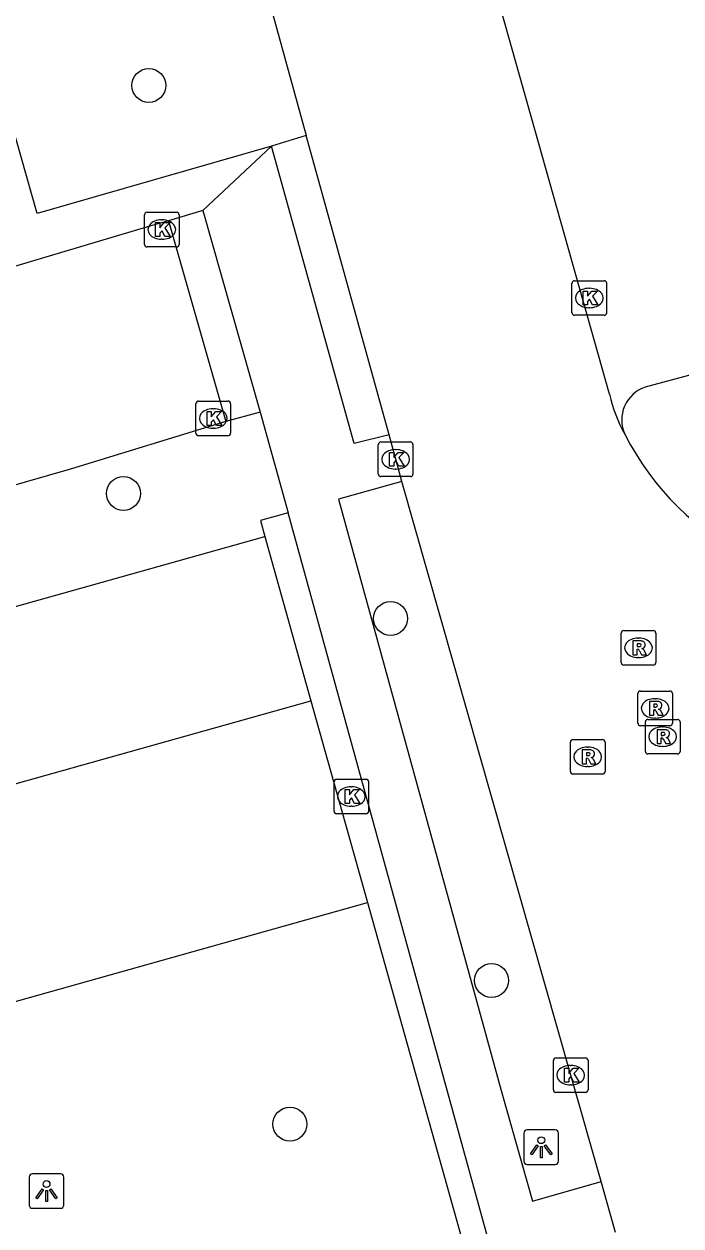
# Model space of a CAD drawing. Extents: x 159689 to 160786, y 387323 to 388339.
# Drawn here: x 159820.18 to 159839.15, y 387937.49 to 387972.19 of the extents above; entities that cross this region are included whole.
import ezdxf

# ---------------------------------------------------------------- set-up
doc = ezdxf.new("R2010")
doc.units = 0
for name, color, linetype in [('IMGEO_Boom', 7, 'Continuous'), ('IMGEO_Kolk', 7, 'Continuous'), ('IMGEO_Lichtpunt', 7, 'Continuous'), ('IMGEO_Parkeervlak_open', 7, 'Continuous'), ('IMGEO_Rijbaan_lokaal_gesloten', 7, 'Continuous'), ('IMGEO_Rijbaan_lokaal_open', 7, 'Continuous'), ('IMGEO_Rioolput', 7, 'Continuous'), ('IMGEO_Voetpad_gesloten', 7, 'Continuous'), ('IMGEO_Voetpad_open', 7, 'Continuous')]:
    doc.layers.add(name, color=color, linetype=linetype)

msp = doc.modelspace()

# ---------------------------------------------------------------- linework, layer by layer
at = {"layer": 'IMGEO_Boom'}
for centre in [(159823.785, 387970.416), (159823.051, 387958.637), (159830.766, 387955.029), (159833.684, 387944.577), (159827.859, 387940.43)]:
    msp.add_circle(centre, 0.489, dxfattribs=at)
at = {"layer": 'IMGEO_Kolk'}
for p, q in [((159823.658, 387965.828), (159823.658, 387966.68)), ((159823.733, 387966.754), (159824.585, 387966.754)), ((159824.659, 387966.68), (159824.659, 387965.828)), ((159824.146, 387966.534), (159824.171, 387966.534)), ((159824.169, 387965.974), (159824.144, 387965.974)), ((159824.585, 387965.754), (159823.733, 387965.754)), ((159836.007, 387963.853), (159836.007, 387964.705)), ((159836.082, 387964.779), (159836.934, 387964.779)), ((159837.008, 387964.705), (159837.008, 387963.853)), ((159836.495, 387964.559), (159836.52, 387964.559)), ((159836.518, 387963.999), (159836.493, 387963.999)), ((159836.934, 387963.779), (159836.082, 387963.779)), ((159825.144, 387960.376), (159825.144, 387961.228)), ((159825.219, 387961.302), (159826.071, 387961.302)), ((159826.145, 387961.228), (159826.145, 387960.376)), ((159825.632, 387961.082), (159825.657, 387961.082)), ((159825.655, 387960.522), (159825.63, 387960.522)), ((159826.071, 387960.302), (159825.219, 387960.302)), ((159830.488, 387960.122), (159831.34, 387960.122)), ((159830.413, 387959.196), (159830.413, 387960.048)), ((159830.901, 387959.902), (159830.926, 387959.902)), ((159831.414, 387960.048), (159831.414, 387959.196)), ((159831.34, 387959.122), (159830.488, 387959.122)), ((159830.924, 387959.342), (159830.899, 387959.342)), ((159829.208, 387950.387), (159830.06, 387950.387)), ((159829.133, 387949.461), (159829.133, 387950.313)), ((159829.621, 387950.167), (159829.646, 387950.167)), ((159830.134, 387950.313), (159830.134, 387949.461)), ((159830.06, 387949.387), (159829.208, 387949.387)), ((159829.644, 387949.607), (159829.619, 387949.607)), ((159835.469, 387941.417), (159835.469, 387942.269)), ((159835.544, 387942.343), (159836.396, 387942.343)), ((159835.957, 387942.123), (159835.982, 387942.123)), ((159836.47, 387942.269), (159836.47, 387941.417)), ((159836.396, 387941.343), (159835.544, 387941.343)), ((159835.98, 387941.563), (159835.955, 387941.563))]:
    msp.add_line(p, q, dxfattribs=at)
for points in [[(159823.658, 387965.828), (159823.658, 387966.68)], [(159823.733, 387966.754), (159824.585, 387966.754)], [(159824.659, 387966.68), (159824.659, 387965.828)], [(159823.979, 387966.454), (159824.102, 387966.454), (159824.102, 387966.303), (159824.232, 387966.454), (159824.396, 387966.454), (159824.25, 387966.303), (159824.403, 387966.054), (159824.251, 387966.054), (159824.166, 387966.218), (159824.102, 387966.151), (159824.102, 387966.054), (159823.979, 387966.054), (159823.979, 387966.454)], [(159824.585, 387965.754), (159823.733, 387965.754)], [(159836.007, 387963.853), (159836.007, 387964.705)], [(159836.082, 387964.779), (159836.934, 387964.779)], [(159837.008, 387964.705), (159837.008, 387963.853)], [(159836.328, 387964.479), (159836.451, 387964.479), (159836.451, 387964.328), (159836.581, 387964.479), (159836.745, 387964.479), (159836.599, 387964.328), (159836.752, 387964.079), (159836.6, 387964.079), (159836.515, 387964.243), (159836.451, 387964.176), (159836.451, 387964.079), (159836.328, 387964.079), (159836.328, 387964.479)], [(159836.934, 387963.779), (159836.082, 387963.779)], [(159825.144, 387960.376), (159825.144, 387961.228)], [(159825.219, 387961.302), (159826.071, 387961.302)], [(159826.145, 387961.228), (159826.145, 387960.376)], [(159825.465, 387961.002), (159825.588, 387961.002), (159825.588, 387960.851), (159825.718, 387961.002), (159825.882, 387961.002), (159825.736, 387960.851), (159825.889, 387960.602), (159825.737, 387960.602), (159825.652, 387960.766), (159825.588, 387960.699), (159825.588, 387960.602), (159825.465, 387960.602), (159825.465, 387961.002)], [(159826.071, 387960.302), (159825.219, 387960.302)], [(159830.488, 387960.122), (159831.34, 387960.122)], [(159830.413, 387959.196), (159830.413, 387960.048)], [(159830.734, 387959.822), (159830.857, 387959.822), (159830.857, 387959.671), (159830.987, 387959.822), (159831.151, 387959.822), (159831.005, 387959.671), (159831.158, 387959.422), (159831.006, 387959.422), (159830.921, 387959.586), (159830.857, 387959.519), (159830.857, 387959.422), (159830.734, 387959.422), (159830.734, 387959.822)], [(159831.414, 387960.048), (159831.414, 387959.196)], [(159831.34, 387959.122), (159830.488, 387959.122)], [(159829.208, 387950.387), (159830.06, 387950.387)], [(159829.133, 387949.461), (159829.133, 387950.313)], [(159829.454, 387950.087), (159829.577, 387950.087), (159829.577, 387949.936), (159829.707, 387950.087), (159829.871, 387950.087), (159829.725, 387949.936), (159829.878, 387949.687), (159829.726, 387949.687), (159829.641, 387949.851), (159829.577, 387949.784), (159829.577, 387949.687), (159829.454, 387949.687), (159829.454, 387950.087)], [(159830.134, 387950.313), (159830.134, 387949.461)], [(159830.06, 387949.387), (159829.208, 387949.387)], [(159835.469, 387941.417), (159835.469, 387942.269)], [(159835.544, 387942.343), (159836.396, 387942.343)], [(159835.79, 387942.043), (159835.913, 387942.043), (159835.913, 387941.892), (159836.043, 387942.043), (159836.207, 387942.043), (159836.061, 387941.892), (159836.214, 387941.643), (159836.062, 387941.643), (159835.977, 387941.807), (159835.913, 387941.74), (159835.913, 387941.643), (159835.79, 387941.643), (159835.79, 387942.043)], [(159836.47, 387942.269), (159836.47, 387941.417)], [(159836.396, 387941.343), (159835.544, 387941.343)]]:
    msp.add_lwpolyline(points, dxfattribs=at)
for centre, start, end in [((159823.735, 387966.678), 91.552, 178.448), ((159823.735, 387966.678), 91.552, 178.448), ((159824.583, 387966.678), 1.552, 88.448), ((159824.583, 387966.678), 1.552, 88.448), ((159823.735, 387965.83), 181.552, 268.448), ((159823.735, 387965.83), 181.552, 268.448), ((159824.583, 387965.83), 271.552, 358.448), ((159824.583, 387965.83), 271.552, 358.448), ((159836.084, 387964.703), 91.552, 178.448), ((159836.084, 387964.703), 91.552, 178.448), ((159836.932, 387964.703), 1.552, 88.448), ((159836.932, 387964.703), 1.552, 88.448), ((159836.084, 387963.855), 181.552, 268.448), ((159836.084, 387963.855), 181.552, 268.448), ((159836.932, 387963.855), 271.552, 358.448), ((159836.932, 387963.855), 271.552, 358.448), ((159825.221, 387961.226), 91.552, 178.448), ((159825.221, 387961.226), 91.552, 178.448), ((159826.069, 387961.226), 1.552, 88.448), ((159826.069, 387961.226), 1.552, 88.448), ((159825.221, 387960.378), 181.552, 268.448), ((159825.221, 387960.378), 181.552, 268.448), ((159826.069, 387960.378), 271.552, 358.448), ((159826.069, 387960.378), 271.552, 358.448), ((159830.49, 387960.046), 91.552, 178.448), ((159830.49, 387960.046), 91.552, 178.448), ((159831.338, 387960.046), 1.552, 88.448), ((159831.338, 387960.046), 1.552, 88.448), ((159830.49, 387959.198), 181.552, 268.448), ((159830.49, 387959.198), 181.552, 268.448), ((159831.338, 387959.198), 271.552, 358.448), ((159831.338, 387959.198), 271.552, 358.448), ((159829.21, 387950.311), 91.552, 178.448), ((159829.21, 387950.311), 91.552, 178.448), ((159830.058, 387950.311), 1.552, 88.448), ((159830.058, 387950.311), 1.552, 88.448), ((159829.21, 387949.463), 181.552, 268.448), ((159829.21, 387949.463), 181.552, 268.448), ((159830.058, 387949.463), 271.552, 358.448), ((159830.058, 387949.463), 271.552, 358.448), ((159835.546, 387942.267), 91.552, 178.448), ((159835.546, 387942.267), 91.552, 178.448), ((159836.394, 387942.267), 1.552, 88.448), ((159836.394, 387942.267), 1.552, 88.448), ((159835.546, 387941.419), 181.552, 268.448), ((159835.546, 387941.419), 181.552, 268.448), ((159836.394, 387941.419), 271.552, 358.448), ((159836.394, 387941.419), 271.552, 358.448)]:
    msp.add_arc(centre, 0.0765, start, end, dxfattribs=at)
for centre, major_axis, ratio, start_param, end_param in [((159824.145, 387966.254), (-0.387, 0.002), 0.722429, 4.712389, 7.853982), ((159824.17, 387966.254), (-0.39, 0.002), 0.717154, 1.570796, 4.712389), ((159836.494, 387964.279), (-0.387, 0.002), 0.722429, 4.712389, 7.853982), ((159836.519, 387964.279), (-0.39, 0.002), 0.717154, 1.570796, 4.712389), ((159825.631, 387960.802), (-0.387, 0.002), 0.722429, 4.712389, 7.853982), ((159825.656, 387960.802), (-0.39, 0.002), 0.717154, 1.570796, 4.712389), ((159830.9, 387959.622), (-0.387, 0.002), 0.722429, 4.712389, 7.853982), ((159830.925, 387959.622), (-0.39, 0.002), 0.717154, 1.570796, 4.712389), ((159829.62, 387949.887), (-0.387, 0.002), 0.722429, 4.712389, 7.853982), ((159829.645, 387949.887), (-0.39, 0.002), 0.717154, 1.570796, 4.712389), ((159835.956, 387941.843), (-0.387, 0.002), 0.722429, 4.712389, 7.853982), ((159835.981, 387941.843), (-0.39, 0.002), 0.717154, 1.570796, 4.712389)]:
    msp.add_ellipse(centre, major_axis=major_axis, ratio=ratio, start_param=start_param, end_param=end_param, dxfattribs=at)
at = {"layer": 'IMGEO_Lichtpunt'}
for p, q in [((159834.62, 387940.167), (159834.62, 387939.36)), ((159834.62, 387940.167), (159834.62, 387939.36)), ((159835.522, 387940.262), (159834.714, 387940.262)), ((159835.522, 387940.262), (159834.714, 387940.262)), ((159835.616, 387939.36), (159835.616, 387940.167)), ((159835.616, 387939.36), (159835.616, 387940.167)), ((159834.714, 387939.266), (159835.522, 387939.266)), ((159834.714, 387939.266), (159835.522, 387939.266)), ((159820.33, 387938.901), (159820.33, 387938.094)), ((159820.33, 387938.901), (159820.33, 387938.094)), ((159821.232, 387938.996), (159820.424, 387938.996)), ((159821.232, 387938.996), (159820.424, 387938.996)), ((159821.326, 387938.094), (159821.326, 387938.901)), ((159821.326, 387938.094), (159821.326, 387938.901)), ((159820.424, 387938), (159821.232, 387938)), ((159820.424, 387938), (159821.232, 387938))]:
    msp.add_line(p, q, dxfattribs=at)
for points in [[(159834.994, 387939.831), (159835.033, 387939.803), (159834.845, 387939.541), (159834.807, 387939.568), (159834.994, 387939.831)], [(159835.096, 387939.783), (159835.143, 387939.783), (159835.143, 387939.461), (159835.096, 387939.461), (159835.096, 387939.783)], [(159835.206, 387939.803), (159835.244, 387939.83), (159835.431, 387939.568), (159835.392, 387939.54), (159835.206, 387939.803)], [(159820.704, 387938.565), (159820.743, 387938.537), (159820.555, 387938.275), (159820.517, 387938.302), (159820.704, 387938.565)], [(159820.916, 387938.537), (159820.954, 387938.564), (159821.141, 387938.302), (159821.102, 387938.274), (159820.916, 387938.537)], [(159820.806, 387938.517), (159820.853, 387938.517), (159820.853, 387938.195), (159820.806, 387938.195), (159820.806, 387938.517)]]:
    msp.add_lwpolyline(points, dxfattribs=at)
for centre in [(159835.119, 387939.965), (159820.829, 387938.699)]:
    msp.add_circle(centre, 0.0994, dxfattribs=at)
for centre, start, end in [((159834.714, 387940.167), 90, 180), ((159834.714, 387940.167), 90, 180), ((159835.522, 387940.167), 0, 90), ((159835.522, 387940.167), 0, 90), ((159834.714, 387939.36), 180, 270), ((159834.714, 387939.36), 180, 270), ((159835.522, 387939.36), 270, 0), ((159835.522, 387939.36), 270, 360), ((159820.424, 387938.901), 90, 180), ((159820.424, 387938.901), 90, 180), ((159821.232, 387938.901), 0, 90), ((159821.232, 387938.901), 0, 90), ((159820.424, 387938.094), 180, 270), ((159820.424, 387938.094), 180, 270), ((159821.232, 387938.094), 270, 0), ((159821.232, 387938.094), 270, 360)]:
    msp.add_arc(centre, 0.0946, start, end, dxfattribs=at)
at = {"layer": 'IMGEO_Parkeervlak_open'}
for points in [[(159827.139, 387957.391), (159828.468, 387952.653)], [(159830.103, 387946.826), (159833.107, 387936.115)]]:
    msp.add_lwpolyline(points, dxfattribs=at)
at = {"layer": 'IMGEO_Rijbaan_lokaal_gesloten'}
for points in [[(159837.095, 387961.501), (159830.287, 387985.625)], [(159826.587, 387975.306), (159828.331, 387968.967)], [(159830.73, 387960.333), (159828.331, 387968.967)], [(159831.088, 387958.977), (159830.914, 387959.622), (159830.73, 387960.333)], [(159836.852, 387938.769), (159835.97, 387941.843), (159831.088, 387958.977)], [(159837.264, 387937.298), (159836.852, 387938.769)]]:
    msp.add_lwpolyline(points, dxfattribs=at)
for centre, radius, start, end in [((159841.223, 387962.404), 4.226, 192.3454, 209.1362), ((159844.78, 387964.043), 8.136, 207.0183, 279.8887)]:
    msp.add_arc(centre, radius, start, end, dxfattribs=at)
at = {"layer": 'IMGEO_Rijbaan_lokaal_open'}
for points in [[(159824.35, 387966.504), (159823.817, 387966.352), (159804.968, 387960.744), (159804.858, 387960.713), (159804.82, 387960.704), (159804.552, 387960.652)], [(159824.35, 387966.504), (159826.008, 387960.718)], [(159826.008, 387960.718), (159821.548, 387959.345), (159809.432, 387955.868)], [(159807.916, 387946.888), (159808.628, 387947.088), (159828.468, 387952.653)], [(159828.468, 387952.653), (159830.103, 387946.826)], [(159808.337, 387940.72), (159830.103, 387946.826)]]:
    msp.add_lwpolyline(points, dxfattribs=at)
at = {"layer": 'IMGEO_Rioolput'}
for p, q in [((159837.428, 387953.754), (159837.428, 387954.606)), ((159837.503, 387954.68), (159838.355, 387954.68)), ((159838.429, 387954.606), (159838.429, 387953.754)), ((159837.916, 387954.46), (159837.941, 387954.46)), ((159837.939, 387953.9), (159837.914, 387953.9)), ((159838.355, 387953.68), (159837.503, 387953.68)), ((159837.907, 387952.006), (159837.907, 387952.858)), ((159837.982, 387952.932), (159838.834, 387952.932)), ((159838.908, 387952.858), (159838.908, 387952.006)), ((159838.395, 387952.712), (159838.42, 387952.712)), ((159838.201, 387952.115), (159839.053, 387952.115)), ((159838.418, 387952.152), (159838.393, 387952.152)), ((159838.834, 387951.932), (159837.982, 387951.932)), ((159838.126, 387951.189), (159838.126, 387952.041)), ((159838.614, 387951.895), (159838.639, 387951.895)), ((159839.127, 387952.041), (159839.127, 387951.189)), ((159835.961, 387950.608), (159835.961, 387951.46)), ((159836.036, 387951.534), (159836.888, 387951.534)), ((159836.962, 387951.46), (159836.962, 387950.608)), ((159836.449, 387951.314), (159836.474, 387951.314)), ((159839.053, 387951.115), (159838.201, 387951.115)), ((159838.637, 387951.335), (159838.612, 387951.335)), ((159836.472, 387950.754), (159836.447, 387950.754)), ((159836.888, 387950.534), (159836.036, 387950.534))]:
    msp.add_line(p, q, dxfattribs=at)
for points in [[(159837.428, 387953.754), (159837.428, 387954.606)], [(159837.503, 387954.68), (159838.355, 387954.68)], [(159838.429, 387954.606), (159838.429, 387953.754)], [(159838.017, 387954.378), (159837.765, 387954.38), (159837.765, 387953.98)], [(159837.943, 387954.299), (159837.889, 387954.299), (159837.889, 387954.218)], [(159837.889, 387954.218), (159837.941, 387954.218)], [(159837.765, 387953.98), (159837.889, 387953.98), (159837.889, 387954.142), (159837.9, 387954.142)], [(159837.947, 387954.113), (159838.018, 387953.98), (159838.158, 387953.98), (159838.093, 387954.106)], [(159838.355, 387953.68), (159837.503, 387953.68)], [(159837.907, 387952.006), (159837.907, 387952.858)], [(159837.982, 387952.932), (159838.834, 387952.932)], [(159838.908, 387952.858), (159838.908, 387952.006)], [(159838.496, 387952.63), (159838.244, 387952.632), (159838.244, 387952.232)], [(159838.422, 387952.551), (159838.368, 387952.551), (159838.368, 387952.47)], [(159838.368, 387952.47), (159838.42, 387952.47)], [(159838.201, 387952.115), (159839.053, 387952.115)], [(159838.244, 387952.232), (159838.368, 387952.232), (159838.368, 387952.394), (159838.379, 387952.394)], [(159838.426, 387952.365), (159838.497, 387952.232), (159838.637, 387952.232), (159838.572, 387952.358)], [(159838.834, 387951.932), (159837.982, 387951.932)], [(159838.126, 387951.189), (159838.126, 387952.041)], [(159838.715, 387951.813), (159838.463, 387951.815), (159838.463, 387951.415)], [(159838.641, 387951.734), (159838.587, 387951.734), (159838.587, 387951.653)], [(159839.127, 387952.041), (159839.127, 387951.189)], [(159835.961, 387950.608), (159835.961, 387951.46)], [(159836.036, 387951.534), (159836.888, 387951.534)], [(159836.962, 387951.46), (159836.962, 387950.608)], [(159838.463, 387951.415), (159838.587, 387951.415), (159838.587, 387951.577), (159838.598, 387951.577)], [(159838.587, 387951.653), (159838.639, 387951.653)], [(159838.645, 387951.548), (159838.716, 387951.415), (159838.856, 387951.415), (159838.791, 387951.541)], [(159836.55, 387951.232), (159836.298, 387951.234), (159836.298, 387950.834)], [(159836.476, 387951.153), (159836.422, 387951.153), (159836.422, 387951.072)], [(159836.422, 387951.072), (159836.474, 387951.072)], [(159839.053, 387951.115), (159838.201, 387951.115)], [(159836.298, 387950.834), (159836.422, 387950.834), (159836.422, 387950.996), (159836.433, 387950.996)], [(159836.48, 387950.967), (159836.551, 387950.834), (159836.691, 387950.834), (159836.626, 387950.96)], [(159836.888, 387950.534), (159836.036, 387950.534)]]:
    msp.add_lwpolyline(points, dxfattribs=at)
for centre, radius, start, end in [((159837.505, 387954.604), 0.0765, 91.552, 178.448), ((159837.505, 387954.604), 0.0765, 91.552, 178.448), ((159838.353, 387954.604), 0.0765, 1.552, 88.448), ((159838.353, 387954.604), 0.0765, 1.552, 88.448), ((159837.925, 387954.407), 0.19, 274.7715, 282.9687), ((159837.949, 387954.203), 0.0964, 77.0061, 93.1865), ((159837.963, 387954.26), 0.0378, 276.6634, 79.6772), ((159838.016, 387954.268), 0.109, 350.3612, 89.416), ((159838.014, 387954.268), 0.112, 277.5842, 350.9817), ((159837.899, 387954.089), 0.0533, 26.0293, 88.6989), ((159837.998, 387954.053), 0.108, 29.5134, 73.7905), ((159837.505, 387953.756), 0.0765, 181.552, 268.448), ((159837.505, 387953.756), 0.0765, 181.552, 268.448), ((159838.353, 387953.756), 0.0765, 271.552, 358.448), ((159838.353, 387953.756), 0.0765, 271.552, 358.448), ((159837.984, 387952.856), 0.0765, 91.552, 178.448), ((159837.984, 387952.856), 0.0765, 91.552, 178.448), ((159838.832, 387952.856), 0.0765, 1.552, 88.448), ((159838.832, 387952.856), 0.0765, 1.552, 88.448), ((159838.404, 387952.659), 0.19, 274.7715, 282.9687), ((159838.428, 387952.455), 0.0964, 77.0061, 93.1865), ((159838.442, 387952.512), 0.0378, 276.6634, 79.6772), ((159838.495, 387952.52), 0.109, 350.3612, 89.416), ((159838.493, 387952.52), 0.112, 277.5842, 350.9817), ((159838.203, 387952.039), 0.0765, 91.552, 178.448), ((159838.203, 387952.039), 0.0765, 91.552, 178.448), ((159838.378, 387952.341), 0.0533, 26.0293, 88.6989), ((159838.477, 387952.305), 0.108, 29.5134, 73.7905), ((159839.051, 387952.039), 0.0765, 1.552, 88.448), ((159839.051, 387952.039), 0.0765, 1.552, 88.448), ((159837.984, 387952.008), 0.0765, 181.552, 268.448), ((159837.984, 387952.008), 0.0765, 181.552, 268.448), ((159838.647, 387951.638), 0.0964, 77.0061, 93.1865), ((159838.661, 387951.695), 0.0378, 276.6634, 79.6772), ((159838.714, 387951.703), 0.109, 350.3612, 89.416), ((159838.832, 387952.008), 0.0765, 271.552, 358.448), ((159838.832, 387952.008), 0.0765, 271.552, 358.448), ((159836.038, 387951.458), 0.0765, 91.552, 178.448), ((159836.038, 387951.458), 0.0765, 91.552, 178.448), ((159836.886, 387951.458), 0.0765, 1.552, 88.448), ((159836.886, 387951.458), 0.0765, 1.552, 88.448), ((159838.597, 387951.524), 0.0533, 26.0293, 88.6989), ((159838.623, 387951.842), 0.19, 274.7715, 282.9687), ((159838.712, 387951.703), 0.112, 277.5842, 350.9817), ((159838.696, 387951.488), 0.108, 29.5134, 73.7905), ((159836.458, 387951.261), 0.19, 274.7715, 282.9687), ((159836.482, 387951.057), 0.0964, 77.0061, 93.1865), ((159836.496, 387951.114), 0.0378, 276.6634, 79.6772), ((159836.549, 387951.122), 0.109, 350.3612, 89.416), ((159836.547, 387951.122), 0.112, 277.5842, 350.9817), ((159838.203, 387951.191), 0.0765, 181.552, 268.448), ((159838.203, 387951.191), 0.0765, 181.552, 268.448), ((159839.051, 387951.191), 0.0765, 271.552, 358.448), ((159839.051, 387951.191), 0.0765, 271.552, 358.448), ((159836.432, 387950.943), 0.0533, 26.0293, 88.6989), ((159836.531, 387950.907), 0.108, 29.5134, 73.7905), ((159836.038, 387950.61), 0.0765, 181.552, 268.448), ((159836.038, 387950.61), 0.0765, 181.552, 268.448), ((159836.886, 387950.61), 0.0765, 271.552, 358.448), ((159836.886, 387950.61), 0.0765, 271.552, 358.448)]:
    msp.add_arc(centre, radius, start, end, dxfattribs=at)
for centre, major_axis, ratio, start_param, end_param in [((159837.915, 387954.18), (-0.387, 0.002), 0.722429, 4.712389, 7.853982), ((159837.94, 387954.18), (-0.39, 0.002), 0.717154, 1.570796, 4.712389), ((159838.394, 387952.432), (-0.387, 0.002), 0.722429, 4.712389, 7.853982), ((159838.419, 387952.432), (-0.39, 0.002), 0.717154, 1.570796, 4.712389), ((159838.613, 387951.615), (-0.387, 0.002), 0.722429, 4.712389, 7.853982), ((159838.638, 387951.615), (-0.39, 0.002), 0.717154, 1.570796, 4.712389), ((159836.448, 387951.034), (-0.387, 0.002), 0.722429, 4.712389, 7.853982), ((159836.473, 387951.034), (-0.39, 0.002), 0.717154, 1.570796, 4.712389)]:
    msp.add_ellipse(centre, major_axis=major_axis, ratio=ratio, start_param=start_param, end_param=end_param, dxfattribs=at)
at = {"layer": 'IMGEO_Voetpad_gesloten'}
for points in [[(159828.331, 387968.967), (159827.327, 387968.664)], [(159830.73, 387960.333), (159829.719, 387960.075), (159827.327, 387968.664)], [(159825.349, 387966.806), (159824.35, 387966.504)], [(159825.349, 387966.806), (159827.001, 387960.983)], [(159827.001, 387960.983), (159826.008, 387960.718)]]:
    msp.add_lwpolyline(points, dxfattribs=at)
at = {"layer": 'IMGEO_Voetpad_open'}
for points in [[(159827.327, 387968.664), (159820.56, 387966.714), (159818.739, 387973.12), (159826.587, 387975.306)], [(159827.327, 387968.664), (159825.349, 387966.806)], [(159842.167, 387962.792), (159838.122, 387961.701)], [(159827.001, 387960.983), (159827.812, 387958.075)], [(159831.088, 387958.977), (159829.262, 387958.474), (159833.963, 387941.404), (159834.866, 387938.204), (159836.852, 387938.769)], [(159827.812, 387958.075), (159827.013, 387957.858), (159827.139, 387957.391)], [(159846.152, 387892.519), (159838.879, 387918.217), (159836.706, 387925.856), (159834.423, 387934.064), (159827.812, 387958.075)], [(159807.384, 387951.855), (159807.645, 387951.93), (159827.139, 387957.391)]]:
    msp.add_lwpolyline(points, dxfattribs=at)
msp.add_arc((159838.436, 387960.759), 0.993, 108.4083, 204.5017, dxfattribs=at)

doc.saveas('drawing.dxf')
